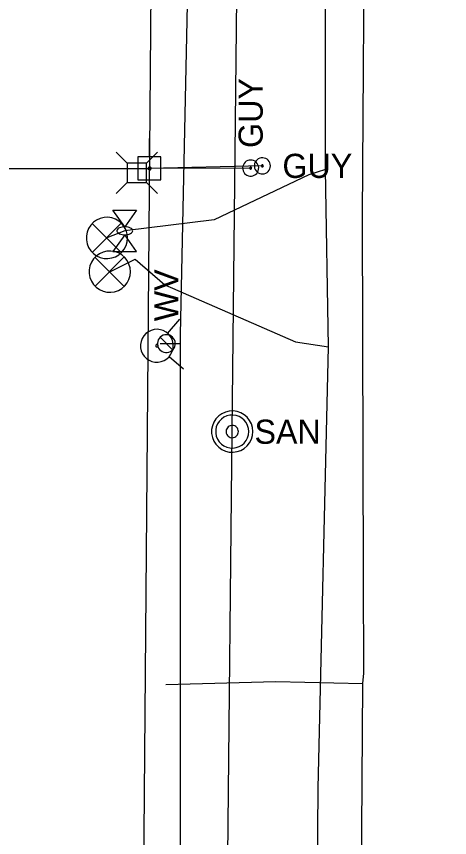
# Model space of a CAD drawing. Extents: x 600849 to 606371, y 330010 to 403088.
# Drawn here: x 601940.6 to 602009.8, y 357766.1 to 357897.2 of the extents above; entities that cross this region are included whole.
import ezdxf

# ---------------------------------------------------------------- set-up
doc = ezdxf.new("R2010")
doc.units = 0
for name, color, linetype in [('E_SIG', 7, 'Continuous'), ('E_UTL_AG', 7, 'Continuous'), ('E_UTL_AG_Bold', 7, 'Continuous'), ('E_UTL_EGuyWire', 7, 'Continuous'), ('E_UTL_EPowerPole', 7, 'Continuous'), ('E_UTL_FO_UG', 7, 'Continuous'), ('E_UTL_G_UG', 7, 'Continuous'), ('E_UTL_Overhead', 7, 'Continuous'), ('E_UTL_SAN', 7, 'Continuous'), ('E_UTL_SAN_UG', 7, 'Continuous'), ('E_UTL_T_UG', 7, 'Continuous'), ('E_UTL_W', 7, 'Continuous'), ('E_UTL_W_UG', 7, 'Continuous'), ('E_UTL_WHydrant', 7, 'Continuous')]:
    doc.layers.add(name, color=color, linetype=linetype)

msp = doc.modelspace()

# ---------------------------------------------------------------- linework, layer by layer
at = {"layer": 'E_SIG'}
for points in [[(601958.33, 357861.84), (601958.27, 357862.47), (601958.09, 357863.07), (601957.8, 357863.63), (601957.41, 357864.12), (601956.94, 357864.53), (601956.4, 357864.85), (601955.8, 357865.05), (601955.18, 357865.14), (601954.56, 357865.11), (601953.95, 357864.96), (601953.38, 357864.7), (601952.87, 357864.34), (601952.43, 357863.88), (601952.09, 357863.36), (601951.86, 357862.77), (601951.74, 357862.16), (601951.74, 357861.53), (601951.86, 357860.91), (601952.09, 357860.33), (601952.43, 357859.8), (601952.87, 357859.35), (601953.38, 357858.99), (601953.95, 357858.73), (601954.56, 357858.58), (601955.18, 357858.55), (601955.8, 357858.64), (601956.4, 357858.84), (601956.94, 357859.16), (601957.41, 357859.57), (601957.8, 357860.06), (601958.09, 357860.62), (601958.27, 357861.22), (601958.33, 357861.84)], [(601957.29, 357864.18), (601952.68, 357859.52)], [(601952.68, 357864.13), (601957.33, 357859.48)], [(601958.78, 357856.45), (601958.72, 357857.08), (601958.54, 357857.68), (601958.25, 357858.24), (601957.86, 357858.73), (601957.39, 357859.14), (601956.85, 357859.46), (601956.25, 357859.66), (601955.63, 357859.75), (601955.01, 357859.72), (601954.4, 357859.57), (601953.83, 357859.31), (601953.32, 357858.95), (601952.88, 357858.49), (601952.54, 357857.97), (601952.31, 357857.38), (601952.19, 357856.77), (601952.19, 357856.14), (601952.31, 357855.52), (601952.54, 357854.94), (601952.88, 357854.41), (601953.32, 357853.96), (601953.83, 357853.6), (601954.4, 357853.34), (601955.01, 357853.19), (601955.63, 357853.16), (601956.25, 357853.25), (601956.85, 357853.45), (601957.39, 357853.77), (601957.86, 357854.18), (601958.25, 357854.67), (601958.54, 357855.23), (601958.72, 357855.83), (601958.78, 357856.45)], [(601957.74, 357858.79), (601953.13, 357854.13)], [(601953.13, 357858.74), (601957.78, 357854.09)]]:
    msp.add_lwpolyline(points, dxfattribs=at)
at = {"layer": 'E_UTL_AG'}
for points in [[(601955.96, 357866.28), (601959.77, 357866.28)], [(601957.87, 357863.62), (601955.96, 357866.28)], [(601959.77, 357866.28), (601957.87, 357863.62)], [(601957.87, 357862.35), (601955.96, 357859.68)], [(601959.14, 357862.98), (601959.11, 357863.1), (601959.05, 357863.22), (601958.93, 357863.33), (601958.79, 357863.42), (601958.6, 357863.5), (601958.39, 357863.56), (601958.17, 357863.6), (601957.93, 357863.62), (601957.69, 357863.61), (601957.45, 357863.58), (601957.23, 357863.53), (601957.03, 357863.46), (601956.87, 357863.38), (601956.74, 357863.28), (601956.65, 357863.16), (601956.6, 357863.04), (601956.6, 357862.92), (601956.65, 357862.81), (601956.74, 357862.69), (601956.87, 357862.59), (601957.03, 357862.5), (601957.23, 357862.43), (601957.45, 357862.38), (601957.69, 357862.36), (601957.93, 357862.35), (601958.17, 357862.37), (601958.39, 357862.41), (601958.6, 357862.47), (601958.79, 357862.55), (601958.93, 357862.64), (601959.05, 357862.75), (601959.11, 357862.86), (601959.14, 357862.98)], [(601959.77, 357859.68), (601957.87, 357862.35)], [(601955.96, 357859.68), (601959.77, 357859.68)]]:
    msp.add_lwpolyline(points, dxfattribs=at)
at = {"layer": 'E_UTL_AG_Bold'}
for points in [[(601958.24, 357873.8), (601956.49, 357875.55)], [(601961.33, 357873.8), (601963.09, 357875.55)], [(601961.33, 357873.8), (601958.24, 357873.8)], [(601958.24, 357873.8), (601958.24, 357870.71)], [(601961.33, 357870.71), (601961.33, 357873.8)], [(601958.24, 357870.71), (601956.49, 357868.95)], [(601958.24, 357870.71), (601961.33, 357870.71)], [(601961.33, 357870.71), (601963.09, 357868.95)]]:
    msp.add_lwpolyline(points, dxfattribs=at)
at = {"layer": 'E_UTL_EGuyWire'}
for p in [(601979.86, 357873.34), (601977.99, 357872.99)]:
    msp.add_line(p, (601961.85, 357872.93), dxfattribs=at)
for points in [[(601977.99, 357874.28), (601977.74, 357874.25), (601977.51, 357874.19), (601977.29, 357874.07), (601977.1, 357873.92), (601976.94, 357873.74), (601976.82, 357873.53), (601976.74, 357873.3), (601976.7, 357873.06), (601976.72, 357872.81), (601976.77, 357872.57), (601976.87, 357872.35), (601977.02, 357872.15), (601977.19, 357871.99), (601977.4, 357871.85), (601977.62, 357871.76), (601977.86, 357871.72), (601978.11, 357871.72), (601978.35, 357871.76), (601978.57, 357871.85), (601978.78, 357871.99), (601978.96, 357872.15), (601979.1, 357872.35), (601979.2, 357872.57), (601979.26, 357872.81), (601979.27, 357873.06), (601979.23, 357873.3), (601979.15, 357873.53), (601979.03, 357873.74), (601978.87, 357873.92), (601978.68, 357874.07), (601978.46, 357874.19), (601978.23, 357874.25), (601977.99, 357874.28)], [(601981.14, 357873.34), (601981.12, 357873.59), (601981.05, 357873.82), (601980.94, 357874.04), (601980.78, 357874.23), (601980.6, 357874.39), (601980.39, 357874.51), (601980.16, 357874.59), (601979.92, 357874.63), (601979.67, 357874.61), (601979.44, 357874.56), (601979.21, 357874.46), (601979.02, 357874.31), (601978.85, 357874.14), (601978.72, 357873.93), (601978.62, 357873.71), (601978.58, 357873.47), (601978.58, 357873.22), (601978.62, 357872.98), (601978.72, 357872.76), (601978.85, 357872.55), (601979.02, 357872.37), (601979.21, 357872.23), (601979.44, 357872.13), (601979.67, 357872.07), (601979.92, 357872.06), (601980.16, 357872.1), (601980.39, 357872.18), (601980.6, 357872.3), (601980.78, 357872.46), (601980.94, 357872.65), (601981.05, 357872.87), (601981.12, 357873.1), (601981.14, 357873.34)], [(601977.99, 357873.15), (601977.96, 357873.15), (601977.93, 357873.14), (601977.9, 357873.13), (601977.88, 357873.11), (601977.86, 357873.09), (601977.84, 357873.06), (601977.83, 357873.03), (601977.83, 357873), (601977.83, 357872.97), (601977.83, 357872.94), (601977.85, 357872.91), (601977.86, 357872.89), (601977.89, 357872.87), (601977.91, 357872.85), (601977.94, 357872.84), (601977.97, 357872.83), (601978, 357872.83), (601978.03, 357872.84), (601978.06, 357872.85), (601978.09, 357872.87), (601978.11, 357872.89), (601978.12, 357872.91), (601978.14, 357872.94), (601978.14, 357872.97), (601978.15, 357873), (601978.14, 357873.03), (601978.13, 357873.06), (601978.12, 357873.09), (601978.1, 357873.11), (601978.07, 357873.13), (601978.05, 357873.14), (601978.02, 357873.15), (601977.99, 357873.15)], [(601980.02, 357873.34), (601980.01, 357873.37), (601980, 357873.4), (601979.99, 357873.43), (601979.97, 357873.45), (601979.95, 357873.47), (601979.92, 357873.49), (601979.89, 357873.5), (601979.86, 357873.5), (601979.83, 357873.5), (601979.8, 357873.5), (601979.78, 357873.48), (601979.75, 357873.47), (601979.73, 357873.44), (601979.71, 357873.42), (601979.7, 357873.39), (601979.7, 357873.36), (601979.7, 357873.33), (601979.7, 357873.3), (601979.71, 357873.27), (601979.73, 357873.25), (601979.75, 357873.22), (601979.78, 357873.21), (601979.8, 357873.19), (601979.83, 357873.19), (601979.86, 357873.18), (601979.89, 357873.19), (601979.92, 357873.2), (601979.95, 357873.21), (601979.97, 357873.23), (601979.99, 357873.26), (601980, 357873.28), (601980.01, 357873.31), (601980.02, 357873.34)]]:
    msp.add_lwpolyline(points, dxfattribs=at)
at = {"layer": 'E_UTL_EPowerPole'}
for points in [[(601961.81, 357874.78), (601961.81, 357877.69)], [(601963.66, 357874.78), (601959.97, 357874.78)], [(601959.97, 357874.78), (601959.97, 357871.09)], [(601963.66, 357871.09), (601963.66, 357874.78)], [(601962.08, 357872.93), (601962.08, 357872.98), (601962.07, 357873.02), (601962.05, 357873.06), (601962.02, 357873.1), (601961.98, 357873.13), (601961.95, 357873.15), (601961.9, 357873.17), (601961.86, 357873.17), (601961.81, 357873.17), (601961.77, 357873.16), (601961.73, 357873.14), (601961.69, 357873.11), (601961.66, 357873.08), (601961.63, 357873.04), (601961.62, 357873), (601961.61, 357872.96), (601961.61, 357872.91), (601961.62, 357872.87), (601961.63, 357872.82), (601961.66, 357872.79), (601961.69, 357872.75), (601961.73, 357872.73), (601961.77, 357872.71), (601961.81, 357872.7), (601961.86, 357872.7), (601961.9, 357872.7), (601961.95, 357872.72), (601961.98, 357872.74), (601962.02, 357872.77), (601962.05, 357872.81), (601962.07, 357872.85), (601962.08, 357872.89), (601962.08, 357872.93)], [(601959.97, 357871.09), (601963.66, 357871.09)]]:
    msp.add_lwpolyline(points, dxfattribs=at)
at = {"layer": 'E_UTL_FO_UG'}
for points in [[(601989.94, 357872.74), (601987.28, 357871.92), (601972.18, 357864.73), (601957.87, 357862.98), (601955.03, 357861.84)], [(601955.48, 357856.45), (601959.52, 357858.47), (601964.28, 357854.38), (601985.16, 357845.24), (601990.43, 357844.45)]]:
    msp.add_lwpolyline(points, dxfattribs=at)
at = {"layer": 'E_UTL_G_UG'}
for points in [[(601993.44, 357422.67), (601995.54, 357461.36), (601997.32, 357499.11), (601997.17, 357554.88), (601996.82, 357612.16), (601995.94, 357646.41), (601996.04, 357650.67), (601995.68, 357687.79), (601995.55, 357736.15), (601995.9, 357790.7), (601996.09, 357792.38), (601996.01, 357808.01), (601995.83, 357865.31), (601996.21, 357920.28)], [(601964.46, 357790.54), (601982, 357791.02), (601995.9, 357790.7)]]:
    msp.add_lwpolyline(points, dxfattribs=at)
at = {"layer": 'E_UTL_Overhead'}
for points in [[(601956.05, 357297.31), (601956.02, 357419.23), (601957.75, 357549.11), (601960.44, 357702.58), (601963.02, 358010.51), (601965.3, 358142.36), (601966.98, 358349.71), (601973.66, 358787.78), (601976.75, 358958.92), (601977.97, 359111.94)], [(601772.44, 357872.93), (601961.85, 357872.93)]]:
    msp.add_lwpolyline(points, dxfattribs=at)
at = {"layer": 'E_UTL_SAN'}
for points in [[(601978.34, 357830.94), (601978.28, 357831.56), (601978.1, 357832.16), (601977.81, 357832.72), (601977.43, 357833.21), (601976.95, 357833.62), (601976.41, 357833.94), (601975.82, 357834.14), (601975.19, 357834.23), (601974.57, 357834.2), (601973.96, 357834.05), (601973.39, 357833.79), (601972.88, 357833.43), (601972.44, 357832.98), (601972.1, 357832.45), (601971.87, 357831.87), (601971.75, 357831.25), (601971.75, 357830.62), (601971.87, 357830.01), (601972.1, 357829.42), (601972.44, 357828.9), (601972.88, 357828.44), (601973.39, 357828.08), (601973.96, 357827.82), (601974.57, 357827.67), (601975.19, 357827.64), (601975.82, 357827.73), (601976.41, 357827.93), (601976.95, 357828.25), (601977.43, 357828.66), (601977.81, 357829.15), (601978.1, 357829.71), (601978.28, 357830.31), (601978.34, 357830.94)], [(601977.68, 357830.94), (601977.63, 357831.44), (601977.49, 357831.92), (601977.26, 357832.36), (601976.95, 357832.76), (601976.57, 357833.09), (601976.13, 357833.34), (601975.66, 357833.5), (601975.16, 357833.57), (601974.66, 357833.55), (601974.17, 357833.43), (601973.72, 357833.22), (601973.31, 357832.93), (601972.96, 357832.57), (601972.69, 357832.15), (601972.5, 357831.68), (601972.41, 357831.19), (601972.41, 357830.68), (601972.5, 357830.19), (601972.69, 357829.73), (601972.96, 357829.3), (601973.31, 357828.94), (601973.72, 357828.65), (601974.17, 357828.44), (601974.66, 357828.32), (601975.16, 357828.3), (601975.66, 357828.37), (601976.13, 357828.53), (601976.57, 357828.79), (601976.95, 357829.11), (601977.26, 357829.51), (601977.49, 357829.95), (601977.63, 357830.44), (601977.68, 357830.94)], [(601976.03, 357830.94), (601976.01, 357831.12), (601975.96, 357831.3), (601975.87, 357831.47), (601975.75, 357831.62), (601975.61, 357831.74), (601975.45, 357831.84), (601975.27, 357831.9), (601975.08, 357831.92), (601974.9, 357831.92), (601974.71, 357831.87), (601974.54, 357831.79), (601974.39, 357831.68), (601974.26, 357831.55), (601974.16, 357831.39), (601974.09, 357831.21), (601974.05, 357831.03), (601974.05, 357830.84), (601974.09, 357830.66), (601974.16, 357830.48), (601974.26, 357830.32), (601974.39, 357830.19), (601974.54, 357830.08), (601974.71, 357830), (601974.9, 357829.96), (601975.08, 357829.95), (601975.27, 357829.97), (601975.45, 357830.03), (601975.61, 357830.13), (601975.75, 357830.25), (601975.87, 357830.4), (601975.96, 357830.57), (601976.01, 357830.75), (601976.03, 357830.94)]]:
    msp.add_lwpolyline(points, dxfattribs=at)
at = {"layer": 'E_UTL_SAN_UG'}
for p, q in [((601975.04, 357830.93), (601977.66, 358085.42)), ((601972.36, 357575.91), (601975.04, 357830.93))]:
    msp.add_line(p, q, dxfattribs=at)
at = {"layer": 'E_UTL_T_UG'}
msp.add_lwpolyline([(601985.65, 357358.94), (601986.41, 357428.06), (601986.4, 357429.65), (601987.2, 357516.23), (601986.05, 357577.09), (601985.73, 357579.2), (601987.74, 357645.92), (601988.78, 357774.04), (601990.43, 357844.45), (601989.94, 357872.74), (601990.02, 357983.07), (601991.58, 358034.88), (601991.92, 358081.98), (601991.29, 358126.56), (601994.66, 358223.18), (601998.9, 358359.09), (602001.28, 358506.91), (602006.48, 358656.57), (602005.15, 358789.69), (602005.22, 358791.32), (602005.47, 358807.7), (602007.51, 358972.14), (602009.77, 359124.48)], dxfattribs=at)
at = {"layer": 'E_UTL_W'}
for points in [[(601964.52, 357846.4), (601964.25, 357846.37), (601963.99, 357846.3), (601963.75, 357846.17), (601963.53, 357846.01), (601963.35, 357845.8), (601963.22, 357845.57), (601963.13, 357845.31), (601963.09, 357845.04), (601963.1, 357844.77), (601963.17, 357844.51), (601963.28, 357844.26), (601963.44, 357844.04), (601963.63, 357843.85), (601963.86, 357843.71), (601964.11, 357843.61), (601964.38, 357843.55), (601964.65, 357843.55), (601964.92, 357843.61), (601965.17, 357843.71), (601965.4, 357843.85), (601965.59, 357844.04), (601965.75, 357844.26), (601965.86, 357844.51), (601965.93, 357844.77), (601965.94, 357845.04), (601965.9, 357845.31), (601965.81, 357845.57), (601965.68, 357845.8), (601965.5, 357846.01), (601965.29, 357846.17), (601965.05, 357846.3), (601964.79, 357846.37), (601964.52, 357846.4)], [(601965.52, 357843.97), (601963.51, 357845.98)]]:
    msp.add_lwpolyline(points, dxfattribs=at)
at = {"layer": 'E_UTL_W_UG'}
for points in [[(601980.64, 357367.3), (601963.32, 357586.34), (601965.47, 357662.02), (601965.6, 357662.85), (601966.75, 357704.07), (601966.78, 357846.41), (601969.31, 357966.81), (601970.11, 358076.54), (601970.5, 358078.4), (601972.82, 358079.89), (601973.57, 358079.94), (601981.29, 358081.61), (601983.08, 358132.58), (601973.37, 358188.71), (601971.44, 358225.1), (601966.61, 358241.77), (601962.53, 358256.35), (601960.49, 358303.63), (601962.51, 358433.21)], [(601966.69, 357844.93), (601963.55, 357844.93)]]:
    msp.add_lwpolyline(points, dxfattribs=at)
at = {"layer": 'E_UTL_WHydrant'}
for points in [[(601964.7, 357846.6), (601966.68, 357848.89)], [(601963.2, 357842.02), (601963.69, 357842.1), (601964.16, 357842.28), (601964.58, 357842.54), (601964.95, 357842.87), (601965.25, 357843.27), (601965.47, 357843.72), (601965.59, 357844.2), (601965.63, 357844.7), (601965.57, 357845.2), (601965.42, 357845.67), (601965.18, 357846.11), (601964.86, 357846.49), (601964.47, 357846.81), (601964.03, 357847.05), (601963.56, 357847.2), (601963.06, 357847.26), (601962.57, 357847.22), (601962.08, 357847.09), (601961.64, 357846.87), (601961.24, 357846.57), (601960.9, 357846.2), (601960.64, 357845.78), (601960.47, 357845.31), (601960.39, 357844.82), (601960.4, 357844.32), (601960.51, 357843.83), (601960.71, 357843.37), (601960.99, 357842.96), (601961.34, 357842.61), (601961.75, 357842.33), (601962.21, 357842.13), (601962.7, 357842.03), (601963.2, 357842.02)], [(601963.02, 357844.43), (601963.06, 357844.44), (601963.09, 357844.45), (601963.13, 357844.47), (601963.15, 357844.5), (601963.18, 357844.53), (601963.19, 357844.56), (601963.2, 357844.6), (601963.21, 357844.64), (601963.2, 357844.68), (601963.19, 357844.71), (601963.17, 357844.75), (601963.15, 357844.78), (601963.12, 357844.8), (601963.08, 357844.82), (601963.05, 357844.83), (601963.01, 357844.84), (601962.97, 357844.83), (601962.94, 357844.82), (601962.9, 357844.81), (601962.87, 357844.78), (601962.85, 357844.75), (601962.83, 357844.72), (601962.81, 357844.69), (601962.81, 357844.65), (601962.81, 357844.61), (601962.82, 357844.57), (601962.83, 357844.54), (601962.85, 357844.51), (601962.88, 357844.48), (601962.91, 357844.46), (601962.95, 357844.44), (601962.98, 357844.44), (601963.02, 357844.43)], [(601964.97, 357842.94), (601967.26, 357840.96)]]:
    msp.add_lwpolyline(points, dxfattribs=at)

# ---------------------------------------------------------------- texts
at = {"layer": 'E_UTL_EGuyWire'}
msp.add_text('GUY', height=3.85, rotation=90, dxfattribs=at).set_placement((601979.91, 357876.2))
msp.add_text('GUY', height=3.85, dxfattribs=at).set_placement((601983.06, 357871.42))
at = {"layer": 'E_UTL_SAN'}
msp.add_text('SAN', height=3.849, dxfattribs=at).set_placement((601978.6, 357828.99))
at = {"layer": 'E_UTL_W'}
msp.add_text('WV', height=3.85, rotation=90, dxfattribs=at).set_placement((601966.44, 357848.54))

doc.saveas('drawing.dxf')
